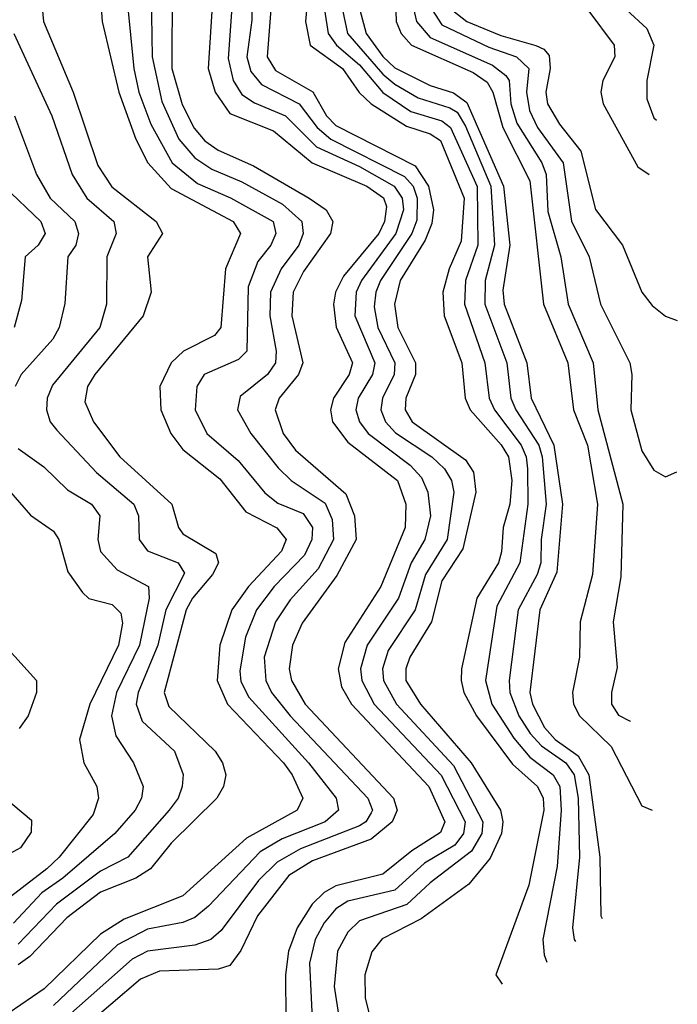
# Model space of a CAD drawing. Header units: inches. Extents: x 884549 to 1028252, y 526810 to 653624.
# Tile 756 of 1056: x 1005513 to 1006630, y 581600 to 583273. Entities that reach past the tile are written whole.
import ezdxf

# ---------------------------------------------------------------- set-up
doc = ezdxf.new("R2010")
doc.units = ezdxf.units.IN
doc.header["$MEASUREMENT"] = 0
doc.layers.add('B0508', color=7, linetype='Continuous')

msp = doc.modelspace()

# ---------------------------------------------------------------- linework, layer by layer
at = {"layer": 'B0508', "color": 5}
for points, elevation in [([(1005948.6, 583410), (1005933.1, 583210), (1005947.1, 583187.1), (1006010.6, 583150.6), (1006033.8, 583110), (1006050, 583093.4), (1006184.8, 583024.8), (1006207.4, 582990), (1006215.7, 582950), (1006213, 582927), (1006201.7, 582898.3), (1006159.4, 582830), (1006149.3, 582790), (1006155.3, 582750), (1006185.4, 582690), (1006185.4, 582670), (1006168.8, 582630), (1006167.7, 582610), (1006179.8, 582590), (1006270, 582525.1), (1006284, 582504), (1006287.9, 582470), (1006265.9, 582374.1), (1006230, 582319.7), (1006212.5, 582250), (1006175.5, 582190), (1006169, 582170), (1006169, 582150), (1006193.5, 582110), (1006279.8, 582010), (1006329.7, 581930), (1006333.6, 581910), (1006331.2, 581890), (1006311.9, 581848.1), (1006276.1, 581803.9), (1006194.9, 581745.1), (1006128.8, 581711.2), (1006111.2, 581688.8), (1006099.3, 581650), (1006099.5, 581610), (1006130, 581493)], 2380), ([(1006011, 583410), (1005998.1, 583270), (1006006.5, 583230), (1006061.4, 583190), (1006089.6, 583149.6), (1006110, 583130), (1006170, 583092), (1006210, 583079.5), (1006228, 583068), (1006267.7, 582970), (1006263.1, 582896.9), (1006242.2, 582850), (1006231.5, 582810), (1006234.2, 582770), (1006264.1, 582690), (1006269.4, 582630), (1006278.2, 582610), (1006330.6, 582550.6), (1006343.4, 582530), (1006348.7, 582490), (1006345.5, 582450), (1006334.2, 582410), (1006331.4, 582368.6), (1006326.1, 582350), (1006289.7, 582290), (1006263.4, 582170), (1006262.9, 582150), (1006267.2, 582130), (1006289.1, 582090), (1006350, 582007.7), (1006392.5, 581970), (1006402.1, 581950), (1006403.4, 581930), (1006377.9, 581802.1), (1006321.5, 581650), (1006332.5, 581634.1)], 2420), ([(1006148, 583410), (1006152.4, 583270), (1006161.1, 583250), (1006178.6, 583230), (1006283.5, 583183.5), (1006307.1, 583167.1), (1006316.8, 583150), (1006333.7, 583090), (1006379.6, 582999.6), (1006402.8, 582790), (1006443.9, 582690), (1006454, 582610), (1006477.4, 582550), (1006494.3, 582450), (1006486.2, 582330), (1006465.1, 582250), (1006464.2, 582190), (1006452.3, 582130), (1006453.9, 582110), (1006464, 582090), (1006517.8, 582037.8), (1006570, 581937.2), (1006587.6, 581930)], 2520), ([(1005843, 583350), (1005833.1, 583190), (1005844.9, 583150), (1005870, 583113.9), (1005944.2, 583084.2), (1006009.9, 583029.9), (1006102.6, 582990), (1006130.6, 582970.6), (1006135.7, 582955.7), (1006132.8, 582930), (1006122.9, 582910), (1006062.7, 582837.3), (1006049.2, 582810), (1006046, 582790), (1006050.6, 582750.6), (1006078.2, 582690), (1006072.8, 582670), (1006046.1, 582630), (1006040.7, 582610), (1006044.2, 582590), (1006070, 582555.4), (1006154.8, 582490), (1006168.7, 582450), (1006167.8, 582410), (1006126.2, 582310), (1006065.1, 582214.9), (1006053.7, 582170), (1006059.5, 582139.5), (1006076.4, 582110), (1006207.7, 581970), (1006235.2, 581910), (1006228, 581892), (1006179.2, 581860.7), (1006130, 581821), (1006050, 581800.9), (1006029.8, 581790), (1006009.4, 581770), (1005984, 581730), (1005969.5, 581690), (1005964.4, 581650), (1005964.8, 581575.2)], 2320), ([(1005877, 583350), (1005867.1, 583207.1), (1005875.5, 583170), (1005890, 583146.2), (1005911.7, 583131.7), (1005964.3, 583110), (1006016.9, 583056.9), (1006090, 583023.5), (1006148.9, 582990), (1006162.4, 582970), (1006164.6, 582950), (1006151.9, 582910), (1006093.4, 582830), (1006084.6, 582810), (1006082.2, 582770), (1006116, 582690), (1006112.1, 582670), (1006087.7, 582630), (1006083.7, 582610), (1006090, 582590), (1006104.7, 582570), (1006176.3, 582516.3), (1006195.4, 582495.4), (1006206.3, 582470), (1006210.6, 582430), (1006200.9, 582390), (1006178.1, 582350), (1006156.2, 582290), (1006103.1, 582210), (1006091.9, 582170), (1006093.8, 582150), (1006114.9, 582110), (1006229.1, 581989.1), (1006269.4, 581910), (1006266.9, 581890), (1006252, 581870), (1006200.4, 581839.6), (1006150, 581793.7), (1006070, 581774.9), (1006050, 581761.8), (1006030, 581738), (1006015, 581710), (1006004.9, 581670), (1006012, 581528)], 2340), ([(1005648.4, 583331.6), (1005652.7, 583270), (1005681.1, 583150), (1005709.8, 583070), (1005730.6, 583030), (1005770, 582986.2), (1005875.2, 582930), (1005888.1, 582910), (1005862.6, 582850), (1005854.4, 582750), (1005843.7, 582736.3), (1005791, 582710), (1005770.2, 582689.8), (1005751, 582650), (1005752.7, 582610), (1005769.5, 582570), (1005790, 582543), (1005852.9, 582492.9), (1005896.7, 582436.7), (1005949.6, 582409.6), (1005965.5, 582390), (1005957.7, 582370), (1005901.7, 582310), (1005873, 582270), (1005853, 582210), (1005848.4, 582150), (1005865.7, 582110), (1005960.9, 582010), (1005975.4, 581990), (1005993.7, 581950), (1005984.2, 581930), (1005898, 581882), (1005790, 581784), (1005690, 581744.4), (1005650, 581719.2), (1005554.1, 581625.9), (1005494.9, 581585.1)], 2220), ([(1005547.2, 583330), (1005553.3, 583270), (1005603.5, 583150), (1005645.4, 583025.4), (1005669, 582989), (1005744.6, 582930), (1005755.4, 582910), (1005729.7, 582870), (1005735.8, 582810), (1005722.6, 582770), (1005640.2, 582670), (1005628, 582650), (1005623.6, 582623.6), (1005638, 582590), (1005683, 582530), (1005771.4, 582450), (1005782.5, 582410), (1005790, 582399.4), (1005846, 582366), (1005850.5, 582350), (1005840.3, 582330), (1005806.3, 582290), (1005795.6, 582270), (1005757.9, 582130), (1005765.9, 582105.9), (1005844.8, 582030), (1005857.5, 582010), (1005863.2, 581990), (1005859.1, 581970), (1005847.5, 581950), (1005770, 581873.7), (1005734.9, 581830), (1005710, 581814.3), (1005650, 581790.5), (1005593, 581747), (1005530, 581680.9), (1005510, 581667)], 2180), ([(1005736.1, 583316.1), (1005737.9, 583210), (1005754.1, 583134.1), (1005782.9, 583070), (1005810, 583038.3), (1005839.1, 583019.1), (1005890, 582997.4), (1005959.4, 582959.4), (1005992.1, 582930), (1005994.1, 582910), (1005987, 582890), (1005956.9, 582850), (1005938.7, 582810), (1005937.5, 582770), (1005948.3, 582710), (1005947.4, 582690), (1005933.7, 582670), (1005887.1, 582632.9), (1005882.9, 582610), (1005905.2, 582570), (1005951.7, 582511.7), (1005973.9, 582490), (1006031.6, 582451.6), (1006043.7, 582423.7), (1006045.8, 582390), (1006020, 582340), (1005972.5, 582287.5), (1005947.6, 582250), (1005928.2, 582190), (1005931.1, 582150), (1005940.8, 582130), (1005972.2, 582090), (1006104.5, 581950), (1006112.4, 581930), (1006110, 581925), (1006100.9, 581910), (1006090, 581903.2), (1005990, 581864.2), (1005950, 581841.6), (1005918.3, 581810), (1005855, 581725), (1005837.5, 581710), (1005810, 581700.1), (1005730, 581690.2), (1005703.5, 581676.5), (1005544.6, 581535.4)], 2260), ([(1005771.9, 583330), (1005771.2, 583190), (1005788.8, 583128.8), (1005809.1, 583089.1), (1005827.3, 583067.3), (1005850, 583051.2), (1005910, 583024.9), (1006004.3, 582970), (1006033.2, 582950), (1006044.9, 582930), (1006040.6, 582910), (1005994.7, 582845.3), (1005977.6, 582810), (1005975.2, 582770), (1005993.7, 582690), (1005986.5, 582670), (1005953.8, 582630), (1005946.9, 582610), (1005960.4, 582570), (1005981.4, 582541.4), (1006067.1, 582467.2), (1006081.8, 582430), (1006084.7, 582390), (1006051.6, 582328.4), (1005992.6, 582247.4), (1005976.1, 582210), (1005970.5, 582170), (1005974.4, 582150), (1005997.7, 582110), (1006148, 581950), (1006153.9, 581930), (1006145.5, 581910), (1006110, 581880.6), (1006010, 581843.6), (1005970, 581818.7), (1005916.5, 581750), (1005888.6, 581691.4), (1005870, 581665.9), (1005850, 581659.7), (1005750, 581656.3), (1005717.7, 581642.3), (1005566.5, 581513.5)], 2280), ([(1005907.1, 583330), (1005907.4, 583272.6), (1005898.7, 583210), (1005905.2, 583185.2), (1005923.3, 583163.3), (1005987.8, 583130), (1006018.2, 583090), (1006041.3, 583070), (1006166.5, 583006.5), (1006181.2, 582990), (1006188.1, 582970), (1006187.4, 582932.6), (1006179.3, 582910), (1006125.6, 582830), (1006117.6, 582810), (1006115, 582785), (1006121.2, 582750), (1006150.4, 582690), (1006149, 582670), (1006129, 582630), (1006126.3, 582610), (1006134, 582590), (1006151.2, 582571.2), (1006212.9, 582530), (1006234.3, 582510), (1006246.7, 582490), (1006250.6, 582470), (1006238.9, 582390), (1006202.3, 582330), (1006184.8, 582270), (1006138.9, 582201.1), (1006129.3, 582170), (1006130.6, 582150), (1006152.8, 582110), (1006250, 582005.7), (1006299.5, 581910), (1006298, 581890), (1006280.2, 581859.8), (1006210, 581806.1), (1006170.5, 581769.5), (1006090, 581741.4), (1006070, 581722.5), (1006052.9, 581690), (1006047.3, 581630), (1006081.3, 581410)], 2360), ([(1005695.2, 583304.8), (1005706.4, 583190), (1005715.2, 583150), (1005735.4, 583095.4), (1005771.6, 583030), (1005814.6, 582994.6), (1005870.7, 582970.7), (1005943.5, 582930), (1005948, 582910), (1005939.4, 582890), (1005917.6, 582862.4), (1005900.9, 582819.1), (1005898.8, 582710), (1005884.3, 582695.7), (1005826.4, 582670), (1005813.6, 582650), (1005811, 582610), (1005830.4, 582570), (1005883.9, 582523.9), (1005929.1, 582469.1), (1005951.5, 582451.5), (1005994.2, 582434.2), (1006010.4, 582410.4), (1006008.9, 582390), (1005996.8, 582363.2), (1005945.3, 582310), (1005915.1, 582270), (1005896.2, 582223.9), (1005886.5, 582166.5), (1005888.7, 582148.7), (1005901.9, 582121.9), (1006003.7, 582010), (1006050.3, 581950), (1006054.4, 581930), (1006032, 581910), (1005958.8, 581881.2), (1005921.3, 581858.7), (1005833.4, 581766.6), (1005810, 581747.6), (1005790, 581738.6), (1005730, 581727.3), (1005679.1, 581700.9), (1005570, 581597.8)], 2240), ([(1006177.9, 583310), (1006186.8, 583270), (1006210, 583243), (1006315.9, 583195.9), (1006338.6, 583178.6), (1006344.2, 583170), (1006347, 583130), (1006357.2, 583097.2), (1006400.1, 583030), (1006407.3, 583010), (1006410, 582947.3), (1006432, 582870), (1006444.4, 582790), (1006487.3, 582690), (1006495.3, 582610), (1006537.3, 582450), (1006533.9, 582326.1), (1006521.3, 582250), (1006527.7, 582172.3), (1006518.1, 582130), (1006518.1, 582110), (1006530, 582091.3), (1006550, 582081.1), (1006550.5, 582081.9)], 2540), ([(1006030.7, 583290), (1006036.8, 583250), (1006051, 583230), (1006090, 583196.6), (1006129.7, 583149.7), (1006177.3, 583117.3), (1006230, 583101.2), (1006244.7, 583090), (1006289.8, 582989.8), (1006291.2, 582890), (1006270, 582830), (1006268.4, 582790), (1006302.8, 582690), (1006310.2, 582630), (1006319.4, 582610), (1006364.8, 582550), (1006373.3, 582530), (1006375.5, 582510), (1006376.2, 582450), (1006362.6, 582350), (1006323.7, 582276.3), (1006304.4, 582150), (1006315.1, 582110), (1006352.1, 582052.1), (1006379.6, 582019.6), (1006419.4, 581990), (1006430.7, 581970), (1006432.9, 581930), (1006425.9, 581834.1), (1006401.6, 581710), (1006403.7, 581683.7), (1006408.3, 581671.6)], 2440), ([(1006061.4, 583290), (1006069.9, 583250), (1006130, 583180.8), (1006150, 583163.6), (1006190, 583140.3), (1006243.6, 583123.6), (1006255.8, 583115.9), (1006270, 583092.1), (1006313, 582990), (1006319.4, 582890), (1006303.8, 582830), (1006303.3, 582790), (1006340.4, 582690), (1006347.5, 582630), (1006355.7, 582610), (1006394.6, 582550), (1006400.5, 582530), (1006407.5, 582450), (1006398.9, 582390), (1006398.3, 582350), (1006392.2, 582330), (1006359.6, 582270), (1006344.2, 582150), (1006345.7, 582130), (1006361, 582090), (1006380.2, 582060.2), (1006399.1, 582039.1), (1006440.5, 582010), (1006455.1, 581990), (1006461.4, 581950), (1006464, 581850), (1006452.3, 581730), (1006454.6, 581710), (1006456.9, 581706.7)], 2460), ([(1006090.5, 583290), (1006101.2, 583250), (1006130, 583210.7), (1006150, 583191.4), (1006210, 583161.6), (1006250, 583149.1), (1006272.7, 583132.7), (1006334.6, 582990), (1006345.5, 582890), (1006333.5, 582813.5), (1006335.8, 582790), (1006374.4, 582690), (1006382, 582630), (1006420.4, 582550), (1006435.3, 582450), (1006425.6, 582334.4), (1006396.6, 582270), (1006379.7, 582130), (1006383.9, 582110), (1006404.4, 582070), (1006422.8, 582050), (1006461.9, 582021.9), (1006479.7, 581990), (1006498.6, 581850), (1006500.2, 581750), (1006502.7, 581745.9)], 2480), ([(1006213.6, 583290), (1006230, 583264.7), (1006310, 583226.4), (1006356.9, 583210), (1006377.8, 583190), (1006374, 583150), (1006378.7, 583118.7), (1006392.3, 583090), (1006436.4, 583030), (1006450.6, 582930.6), (1006480.3, 582870), (1006499.7, 582790), (1006549.3, 582690), (1006552.9, 582670), (1006551, 582610), (1006570, 582540.2), (1006590, 582507.7), (1006610, 582496.2), (1006629.1, 582504.5)], 2560), ([(1006248.6, 583288.6), (1006272.5, 583270), (1006330, 583246.6), (1006389.6, 583229.6), (1006403.2, 583223.2), (1006412.5, 583212.5), (1006414.2, 583190), (1006406.7, 583150), (1006409.7, 583130), (1006430, 583095.5), (1006466, 583050), (1006490.9, 582950.9), (1006536.9, 582890), (1006569.6, 582810), (1006587.2, 582787.2), (1006610, 582769.5), (1006630.1, 582762.1)], 2580), ([(1006478.1, 583290), (1006522.9, 583230), (1006523.7, 583210), (1006503.3, 583170), (1006500.1, 583150), (1006504.1, 583130), (1006563.1, 583023.1), (1006582.3, 583010)], 2620), ([(1006543.9, 583290), (1006578.3, 583258.3), (1006590.1, 583230), (1006578.3, 583170), (1006578.5, 583138.5), (1006590, 583106.5), (1006594.7, 583102.3)], 2640), ([(1005502.8, 583250), (1005567.4, 583110), (1005601.7, 583010), (1005626.8, 582970), (1005672.9, 582930), (1005676.7, 582910), (1005660.6, 582870), (1005660.3, 582790), (1005648.7, 582750), (1005568.2, 582651.8), (1005559.6, 582630), (1005558.1, 582610), (1005564.2, 582590), (1005575.7, 582575.7), (1005643.4, 582503.4), (1005706.7, 582450), (1005714.8, 582430), (1005715.6, 582390), (1005730, 582370.6), (1005781.9, 582350), (1005792.7, 582332.7), (1005761.2, 582270), (1005747.4, 582210), (1005713.9, 582130), (1005710.5, 582110), (1005720.9, 582080.9), (1005775.8, 582030), (1005790.3, 581990.3), (1005788.8, 581970), (1005782.1, 581950), (1005766.9, 581930), (1005696.3, 581850), (1005650, 581826.1), (1005575.3, 581770), (1005510, 581701.9)], 2160), ([(1005503.9, 583110), (1005541.4, 583010), (1005564.3, 582970), (1005606.3, 582930), (1005612.5, 582910), (1005607.9, 582890), (1005594.5, 582870), (1005589.4, 582790.6), (1005579.5, 582750), (1005568.9, 582730), (1005515.4, 582670), (1005504.9, 582650)], 2140), ([(1005485.7, 582990), (1005548.6, 582930), (1005555.7, 582910), (1005544, 582890), (1005522.2, 582870), (1005515.8, 582795.8), (1005503.4, 582750)], 2120), ([(1005510, 582544.2), (1005553.4, 582513.4), (1005594, 582474), (1005634.4, 582450), (1005649, 582430), (1005645.3, 582390), (1005650, 582369.5), (1005678.4, 582338.4), (1005731.4, 582310), (1005732.5, 582290), (1005716.2, 582210), (1005677.1, 582130), (1005668.5, 582090), (1005676.3, 582056.3), (1005705.8, 582010), (1005722.5, 581970), (1005719.5, 581950), (1005708.6, 581930), (1005674.5, 581890), (1005586, 581814), (1005550, 581789.1), (1005502.1, 581737.9)], 2140), ([(1005493.9, 582473.9), (1005531.2, 582431.2), (1005570, 582404.1), (1005579.3, 582390), (1005594.7, 582334.7), (1005619.6, 582299.6), (1005630, 582289.7), (1005670, 582279.4), (1005684.5, 582264.5), (1005687.5, 582247.5), (1005680.5, 582210), (1005631.9, 582110), (1005614.3, 582050), (1005621.5, 582010), (1005643.9, 581970), (1005646.3, 581950), (1005637.5, 581922.5), (1005579.7, 581850), (1005558.6, 581830), (1005474.5, 581765.5)], 2120), ([(1005488.5, 582208.5), (1005541.2, 582150), (1005541.3, 582130), (1005527.3, 582090), (1005511.6, 582068.4)], 2080), ([(1005440.5, 581990), (1005532.6, 581912.6), (1005532.3, 581892.3), (1005514.2, 581865.8), (1005470, 581841.8)], 2080)]:
    msp.add_lwpolyline(points, dxfattribs=dict(at, elevation=elevation))

doc.saveas('drawing.dxf')
